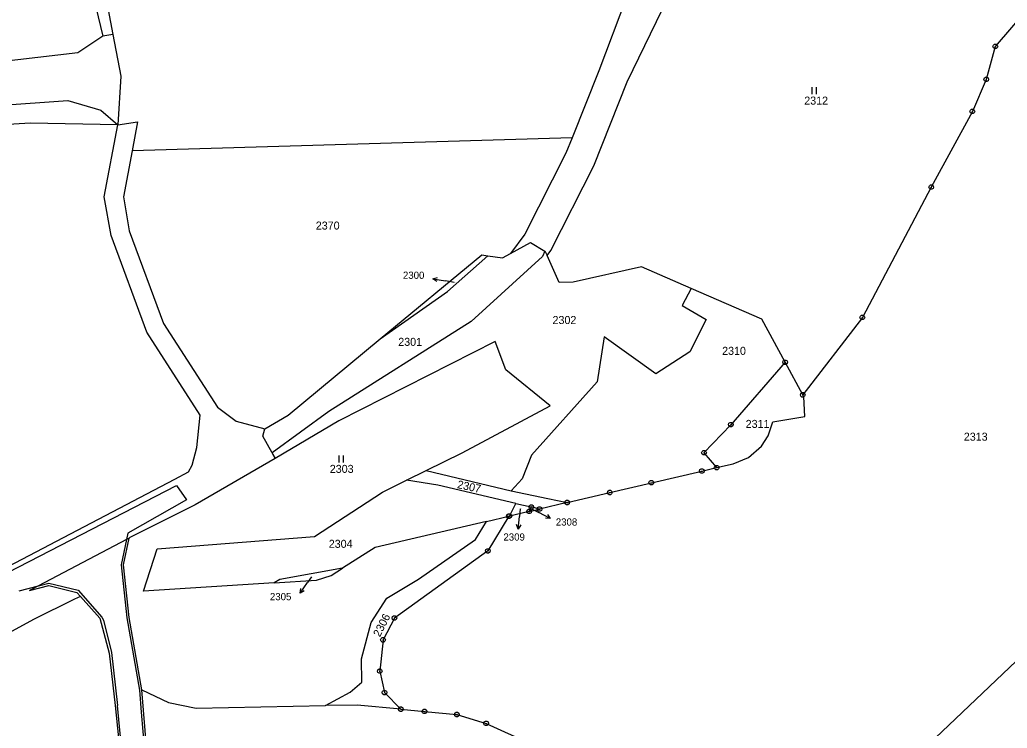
# Model space of a CAD drawing. Extents: x -609861 to -605046, y -1120287 to -1116307.
# Drawn here: x -606146.8 to -605937.2, y -1118298.1 to -1118147.6 of the extents above; entities that cross this region are included whole.
import ezdxf

# ---------------------------------------------------------------- set-up
doc = ezdxf.new("R2010")
doc.units = 0
for name, color, linetype in [('Vrstva 1', 7, 'Continuous'), ('Vrstva 2', 7, 'Continuous'), ('Vrstva 3', 7, 'Continuous'), ('Vrstva 4', 7, 'Continuous'), ('Vrstva 7', 7, 'Continuous'), ('Vrstva 8', 7, 'Continuous')]:
    doc.layers.add(name, color=color, linetype=linetype)

msp = doc.modelspace()

# ---------------------------------------------------------------- linework, layer by layer
at = {"layer": 'Vrstva 1'}
for p, q in [((-606012.29, -1118127.77), (-606023.89, -1118158.42)), ((-606017.83, -1118160.77), (-606004.03, -1118132.28)), ((-606129.97, -1118135.7), (-606127.09, -1118150.73)), ((-605931.83, -1118144.09), (-605939.69, -1118153.28)), ((-606127.09, -1118150.73), (-606129.21, -1118151.11)), ((-606127.09, -1118150.73), (-606125.38, -1118159.61)), ((-606129.21, -1118151.11), (-606134.5, -1118154.66)), ((-606134.5, -1118154.66), (-606198.32, -1118161.84)), ((-605939.69, -1118153.28), (-605941.61, -1118160.26)), ((-606023.89, -1118158.42), (-606029.56, -1118172.65)), ((-606125.38, -1118159.61), (-606126.04, -1118169.91)), ((-606024.94, -1118178.6), (-606017.83, -1118160.77)), ((-605941.61, -1118160.26), (-605944.56, -1118167.07)), ((-605944.56, -1118167.07), (-605953.29, -1118183.15)), ((-606144.61, -1118169.57), (-606184.8, -1118172.07)), ((-606126.04, -1118169.91), (-606144.61, -1118169.57)), ((-606126.04, -1118169.91), (-606121.85, -1118169.27)), ((-606121.85, -1118169.27), (-606123.01, -1118175.43)), ((-606128.92, -1118185.21), (-606126.04, -1118169.91)), ((-606029.56, -1118172.65), (-606123.01, -1118175.43)), ((-606029.56, -1118172.65), (-606030.86, -1118175.92)), ((-606123.01, -1118175.43), (-606124.85, -1118185.23)), ((-606030.86, -1118175.92), (-606039.63, -1118193.15)), ((-606034.08, -1118196.58), (-606024.94, -1118178.6)), ((-605953.29, -1118183.15), (-605967.92, -1118210.83)), ((-606127.47, -1118193.45), (-606128.92, -1118185.21)), ((-606124.85, -1118185.23), (-606123.59, -1118192.4)), ((-606123.59, -1118192.4), (-606116.29, -1118212.14)), ((-606119.89, -1118213.94), (-606127.47, -1118193.45)), ((-606039.63, -1118193.15), (-606042.63, -1118197.22)), ((-606042.63, -1118197.22), (-606038.4, -1118194.88)), ((-606038.4, -1118194.88), (-606035.36, -1118196.76)), ((-606035.36, -1118196.76), (-606035.81, -1118197.89)), ((-606035.36, -1118196.76), (-606035.26, -1118196.82)), ((-606035.26, -1118196.82), (-606034.88, -1118197.66)), ((-606034.88, -1118197.66), (-606034.08, -1118196.58)), ((-606070.28, -1118215.38), (-606048.72, -1118197.54)), ((-606056.01, -1118205.31), (-606047.45, -1118197.72)), ((-606035.81, -1118197.89), (-606050.99, -1118211.65)), ((-606048.72, -1118197.54), (-606047.45, -1118197.72)), ((-606047.45, -1118197.72), (-606044.32, -1118198.16)), ((-606044.32, -1118198.16), (-606042.63, -1118197.22)), ((-606032.3, -1118203.39), (-606034.88, -1118197.66)), ((-606014.85, -1118200.08), (-606029.36, -1118203.36)), ((-606004.31, -1118204.66), (-606014.85, -1118200.08)), ((-606029.36, -1118203.36), (-606032.3, -1118203.39)), ((-606070.28, -1118215.38), (-606056.01, -1118205.31)), ((-606004.31, -1118204.66), (-606006.19, -1118208.25)), ((-605989.25, -1118211.2), (-606004.31, -1118204.66)), ((-606006.19, -1118208.25), (-606001.11, -1118211.23)), ((-606050.99, -1118211.65), (-606081.19, -1118230.81)), ((-606001.11, -1118211.23), (-606004.58, -1118218.1)), ((-605984.31, -1118220.34), (-605989.25, -1118211.2)), ((-605967.92, -1118210.83), (-605980.58, -1118227.26)), ((-606116.29, -1118212.14), (-606104.88, -1118229.88)), ((-606108.53, -1118231.6), (-606119.89, -1118213.94)), ((-606089.86, -1118231.58), (-606070.28, -1118215.38)), ((-606045.92, -1118215.94), (-606079.11, -1118232.79)), ((-606043.6, -1118221.93), (-606045.92, -1118215.94)), ((-606022.72, -1118214.97), (-606024.25, -1118224.52)), ((-606011.75, -1118222.8), (-606022.72, -1118214.97)), ((-606004.58, -1118218.1), (-606011.75, -1118222.8)), ((-606034.21, -1118229.58), (-606043.6, -1118221.93)), ((-605984.31, -1118220.34), (-605995.85, -1118233.59)), ((-605980.58, -1118227.26), (-605984.31, -1118220.34)), ((-606024.25, -1118224.52), (-606038.2, -1118240.04)), ((-605980.34, -1118227.7), (-605980.58, -1118227.26)), ((-605980.17, -1118231.88), (-605980.34, -1118227.7)), ((-606104.88, -1118229.88), (-606100.88, -1118232.83)), ((-606052.91, -1118239.59), (-606034.21, -1118229.58)), ((-606109.22, -1118238.44), (-606108.53, -1118231.6)), ((-606094.78, -1118234.49), (-606089.86, -1118231.58)), ((-606081.19, -1118230.81), (-606093.28, -1118239.57)), ((-605986.96, -1118232.99), (-605980.17, -1118231.88)), ((-606100.88, -1118232.83), (-606094.78, -1118234.49)), ((-606095.25, -1118236.05), (-606094.78, -1118234.49)), ((-606079.11, -1118232.79), (-606092.61, -1118240.76)), ((-605995.85, -1118233.59), (-606001.55, -1118239.57)), ((-605987.92, -1118235.94), (-605986.96, -1118232.99)), ((-606093.28, -1118239.57), (-606095.25, -1118236.05)), ((-605989.35, -1118238.17), (-605987.92, -1118235.94)), ((-606110.25, -1118242.21), (-606109.22, -1118238.44)), ((-605992.1, -1118240.57), (-605989.35, -1118238.17)), ((-606092.61, -1118240.76), (-606109.63, -1118250.64)), ((-606093.28, -1118239.57), (-606093.1, -1118239.89)), ((-606093.1, -1118239.89), (-606092.61, -1118240.76)), ((-606060.58, -1118243.35), (-606052.91, -1118239.59)), ((-606038.2, -1118240.04), (-606040.13, -1118245.11)), ((-606001.55, -1118239.57), (-605998.86, -1118242.72)), ((-605995.37, -1118241.92), (-605992.1, -1118240.57)), ((-606111.04, -1118243.58), (-606110.25, -1118242.21)), ((-606002.01, -1118243.44), (-605998.86, -1118242.72)), ((-605998.86, -1118242.72), (-605995.37, -1118241.92)), ((-606149.3, -1118263.72), (-606113.9, -1118245.17)), ((-606113.9, -1118245.17), (-606111.04, -1118243.58)), ((-606064.71, -1118245.38), (-606060.58, -1118243.35)), ((-606060.58, -1118243.35), (-606042.52, -1118247.67)), ((-606040.13, -1118245.11), (-606042.52, -1118247.67)), ((-606069.85, -1118247.9), (-606064.71, -1118245.38)), ((-606058.05, -1118246.42), (-606064.71, -1118245.38)), ((-606041.48, -1118250.35), (-606058.05, -1118246.42)), ((-606084.27, -1118257.31), (-606069.85, -1118247.9)), ((-606042.52, -1118247.67), (-606034.7, -1118249.28)), ((-606034.7, -1118249.28), (-606030.59, -1118250.13)), ((-606030.59, -1118250.13), (-606021.56, -1118248.01)), ((-606109.63, -1118250.64), (-606123.47, -1118257.58)), ((-606042.88, -1118253), (-606041.48, -1118250.35)), ((-606041.48, -1118250.35), (-606038.22, -1118251.07)), ((-606038.22, -1118251.07), (-606038.67, -1118252.02)), ((-606038.67, -1118252.02), (-606036.49, -1118251.51)), ((-606036.49, -1118251.51), (-606038.22, -1118251.07)), ((-606030.59, -1118250.13), (-606036.49, -1118251.51)), ((-606047.75, -1118254.14), (-606042.99, -1118253.03)), ((-606042.99, -1118253.03), (-606047.45, -1118260.41)), ((-606042.99, -1118253.03), (-606042.88, -1118253)), ((-606038.67, -1118252.02), (-606042.88, -1118253)), ((-606047.75, -1118254.14), (-606071.39, -1118259.69)), ((-606050.06, -1118257.96), (-606047.75, -1118254.14)), ((-606124.83, -1118263.38), (-606123.64, -1118257.67)), ((-606123.64, -1118257.67), (-606124.21, -1118257.97)), ((-606123.47, -1118257.58), (-606123.64, -1118257.67)), ((-606117.65, -1118259.98), (-606084.27, -1118257.31)), ((-606124.21, -1118257.97), (-606142.87, -1118267.82)), ((-606120.59, -1118268.93), (-606117.65, -1118259.98)), ((-606071.39, -1118259.69), (-606078.28, -1118264.06)), ((-606062.2, -1118266.41), (-606050.06, -1118257.96)), ((-606047.45, -1118260.41), (-606067.29, -1118274.65)), ((-606123.64, -1118274.53), (-606124.83, -1118263.38)), ((-606078.28, -1118264.06), (-606091.63, -1118266.44)), ((-606080.75, -1118265.63), (-606078.28, -1118264.06)), ((-606083.84, -1118266.59), (-606080.75, -1118265.63)), ((-606144.8, -1118268.84), (-606140.66, -1118267.77)), ((-606142.87, -1118267.82), (-606144.8, -1118268.84)), ((-606140.66, -1118267.77), (-606134.72, -1118269.2)), ((-606092.82, -1118267.16), (-606120.59, -1118268.93)), ((-606091.63, -1118266.44), (-606092.82, -1118267.16)), ((-606092.82, -1118267.16), (-606083.84, -1118266.59)), ((-606068.88, -1118270.46), (-606062.2, -1118266.41)), ((-606133.92, -1118270.1), (-606135.24, -1118270.67)), ((-606134.72, -1118269.2), (-606133.92, -1118270.1)), ((-606133.92, -1118270.1), (-606129.84, -1118274.69)), ((-606072.22, -1118275.59), (-606068.88, -1118270.46)), ((-606135.24, -1118270.67), (-606143.96, -1118274.94)), ((-606129.84, -1118274.69), (-606127.86, -1118282.09)), ((-606120.91, -1118289.88), (-606123.64, -1118274.53)), ((-606067.29, -1118274.65), (-606069.7, -1118279.3)), ((-606143.96, -1118274.94), (-606159.21, -1118283.31)), ((-606074.26, -1118283.31), (-606072.22, -1118275.59)), ((-605927.43, -1118276.3), (-606006.94, -1118352.01)), ((-606069.7, -1118279.3), (-606070.4, -1118285.93)), ((-606127.86, -1118282.09), (-606126.61, -1118293.25)), ((-606074.23, -1118288.24), (-606074.26, -1118283.31)), ((-606070.4, -1118285.93), (-606069.38, -1118290.49)), ((-606076.71, -1118290.39), (-606074.23, -1118288.24)), ((-606119.29, -1118309.96), (-606120.91, -1118289.88)), ((-606120.91, -1118289.88), (-606115.24, -1118292.61)), ((-606081.91, -1118293.23), (-606076.71, -1118290.39)), ((-606069.38, -1118290.49), (-606065.91, -1118294.01)), ((-606126.61, -1118293.25), (-606123.29, -1118325.64)), ((-606115.24, -1118292.61), (-606109.39, -1118293.78)), ((-606109.39, -1118293.78), (-606081.91, -1118293.23)), ((-606075.2, -1118293.13), (-606081.91, -1118293.23)), ((-606065.91, -1118294.01), (-606075.2, -1118293.13)), ((-606065.91, -1118294.01), (-606060.91, -1118294.49)), ((-606060.91, -1118294.49), (-606054.03, -1118295.14)), ((-606054.03, -1118295.14), (-606047.81, -1118297.03)), ((-606047.81, -1118297.03), (-606038.57, -1118301.21))]:
    msp.add_line(p, q, dxfattribs=at)
msp.add_lwpolyline([(-606021.56, -1118248.01), (-606012.73, -1118245.92), (-606002.01, -1118243.44)], dxfattribs=at)
at = {"layer": 'Vrstva 3'}
for p, q in [((-605978.67, -1118161.92), (-605978.67, -1118163.42)), ((-605977.67, -1118163.42), (-605977.67, -1118161.92)), ((-606079.08, -1118240.13), (-606079.08, -1118241.63)), ((-606078.08, -1118241.63), (-606078.08, -1118240.13))]:
    msp.add_line(p, q, dxfattribs=at)
at = {"layer": 'Vrstva 4'}
for p, q in [((-606134.55, -1118128.96), (-606129.21, -1118151.11)), ((-606197.04, -1118169.06), (-606136.66, -1118164.73)), ((-606136.66, -1118164.73), (-606129.64, -1118166.78)), ((-606129.64, -1118166.78), (-606126.04, -1118169.91)), ((-606162.83, -1118271.87), (-606113.58, -1118246.5)), ((-606113.58, -1118246.5), (-606111.45, -1118249.53)), ((-606111.45, -1118249.53), (-606123.93, -1118256.6)), ((-606123.93, -1118256.6), (-606124.21, -1118257.97)), ((-606124.21, -1118257.97), (-606125.33, -1118263.35)), ((-606125.33, -1118263.35), (-606124.13, -1118274.6)), ((-606147, -1118268.89), (-606142.87, -1118267.82)), ((-606142.87, -1118267.82), (-606140.66, -1118267.25)), ((-606140.66, -1118267.25), (-606134.45, -1118268.75)), ((-606134.45, -1118268.75), (-606129.39, -1118274.45)), ((-606129.39, -1118274.45), (-606129.1, -1118275.12)), ((-606124.13, -1118274.6), (-606121.41, -1118289.94)), ((-606129.1, -1118275.12), (-606127.37, -1118282)), ((-606127.37, -1118282), (-606126.11, -1118293.2)), ((-606121.41, -1118289.94), (-606121.04, -1118294.64)), ((-606117.71, -1118376.58), (-606126.11, -1118293.2)), ((-606121.04, -1118294.64), (-606118.45, -1118325.38))]:
    msp.add_line(p, q, dxfattribs=at)
at = {"layer": 'Vrstva 7'}
for p, q in [((-606059.113, -1118202.627), (-606056.45, -1118203.07)), ((-606054.58, -1118203.38), (-606056.45, -1118203.07)), ((-606040.6, -1118251.46), (-606040.75, -1118253.06)), ((-606038.04, -1118251.51), (-606036.62, -1118252.25)), ((-606041.013, -1118255.747), (-606040.75, -1118253.06)), ((-606034.226, -1118253.498), (-606036.62, -1118252.25)), ((-606084.9, -1118265.87), (-606085.78, -1118267.13)), ((-606087.328, -1118269.342), (-606085.78, -1118267.13))]:
    msp.add_line(p, q, dxfattribs=at)
for points in [[(-606058.299, -1118203.219), (-606059.113, -1118202.627), (-606058.152, -1118202.331)], [(-606034.816, -1118252.683), (-606034.226, -1118253.498), (-606035.232, -1118253.481)], [(-606040.478, -1118254.895), (-606041.013, -1118255.747), (-606041.373, -1118254.808)], [(-606086.443, -1118268.863), (-606087.328, -1118269.342), (-606087.181, -1118268.347)]]:
    msp.add_lwpolyline(points, dxfattribs=at)
at = {"layer": 'Vrstva 8'}
for p, q in [((-605939.81, -1118153.28), (-605939.57, -1118153.28)), ((-605941.73, -1118160.26), (-605941.49, -1118160.26)), ((-605944.68, -1118167.07), (-605944.44, -1118167.07)), ((-605953.41, -1118183.15), (-605953.17, -1118183.15)), ((-605968.04, -1118210.83), (-605967.8, -1118210.83)), ((-605984.43, -1118220.34), (-605984.19, -1118220.34)), ((-605980.7, -1118227.26), (-605980.46, -1118227.26)), ((-605995.97, -1118233.59), (-605995.73, -1118233.59)), ((-606001.67, -1118239.57), (-606001.43, -1118239.57)), ((-605998.98, -1118242.72), (-605998.74, -1118242.72)), ((-606002.13, -1118243.44), (-606001.89, -1118243.44)), ((-606012.85, -1118245.92), (-606012.61, -1118245.92)), ((-606021.68, -1118248.01), (-606021.44, -1118248.01)), ((-606038.34, -1118251.07), (-606038.1, -1118251.07)), ((-606036.61, -1118251.51), (-606036.37, -1118251.51)), ((-606030.71, -1118250.13), (-606030.47, -1118250.13)), ((-606043.11, -1118253.03), (-606042.87, -1118253.03)), ((-606043, -1118253), (-606042.76, -1118253)), ((-606038.79, -1118252.02), (-606038.55, -1118252.02)), ((-606047.57, -1118260.41), (-606047.33, -1118260.41)), ((-606067.41, -1118274.65), (-606067.17, -1118274.65)), ((-606069.82, -1118279.3), (-606069.58, -1118279.3)), ((-606070.52, -1118285.93), (-606070.28, -1118285.93)), ((-606069.5, -1118290.49), (-606069.26, -1118290.49)), ((-606066.03, -1118294.01), (-606065.79, -1118294.01)), ((-606061.03, -1118294.49), (-606060.79, -1118294.49)), ((-606054.15, -1118295.14), (-606053.91, -1118295.14)), ((-606047.93, -1118297.03), (-606047.69, -1118297.03))]:
    msp.add_line(p, q, dxfattribs=at)
for points in [[(-605939.54, -1118152.8), (-605939.29, -1118152.98), (-605939.19, -1118153.27), (-605939.29, -1118153.56), (-605939.54, -1118153.74), (-605939.85, -1118153.74), (-605940.1, -1118153.56), (-605940.2, -1118153.27), (-605940.1, -1118152.98), (-605939.85, -1118152.8)], [(-605941.46, -1118159.78), (-605941.21, -1118159.96), (-605941.11, -1118160.25), (-605941.21, -1118160.54), (-605941.46, -1118160.72), (-605941.77, -1118160.72), (-605942.02, -1118160.54), (-605942.12, -1118160.25), (-605942.02, -1118159.96), (-605941.77, -1118159.78)], [(-605944.41, -1118166.59), (-605944.16, -1118166.77), (-605944.06, -1118167.06), (-605944.16, -1118167.35), (-605944.41, -1118167.53), (-605944.72, -1118167.53), (-605944.97, -1118167.35), (-605945.07, -1118167.06), (-605944.97, -1118166.77), (-605944.72, -1118166.59)], [(-605953.14, -1118182.67), (-605952.89, -1118182.85), (-605952.79, -1118183.14), (-605952.89, -1118183.43), (-605953.14, -1118183.61), (-605953.45, -1118183.61), (-605953.7, -1118183.43), (-605953.8, -1118183.14), (-605953.7, -1118182.85), (-605953.45, -1118182.67)], [(-605967.77, -1118210.35), (-605967.52, -1118210.53), (-605967.42, -1118210.82), (-605967.52, -1118211.11), (-605967.77, -1118211.29), (-605968.08, -1118211.29), (-605968.33, -1118211.11), (-605968.43, -1118210.82), (-605968.33, -1118210.53), (-605968.08, -1118210.35)], [(-605984.16, -1118219.86), (-605983.91, -1118220.04), (-605983.81, -1118220.33), (-605983.91, -1118220.62), (-605984.16, -1118220.8), (-605984.47, -1118220.8), (-605984.72, -1118220.62), (-605984.82, -1118220.33), (-605984.72, -1118220.04), (-605984.47, -1118219.86)], [(-605980.43, -1118226.78), (-605980.18, -1118226.96), (-605980.08, -1118227.25), (-605980.18, -1118227.54), (-605980.43, -1118227.72), (-605980.74, -1118227.72), (-605980.99, -1118227.54), (-605981.09, -1118227.25), (-605980.99, -1118226.96), (-605980.74, -1118226.78)], [(-605995.7, -1118233.11), (-605995.45, -1118233.29), (-605995.35, -1118233.58), (-605995.45, -1118233.87), (-605995.7, -1118234.05), (-605996.01, -1118234.05), (-605996.26, -1118233.87), (-605996.36, -1118233.58), (-605996.26, -1118233.29), (-605996.01, -1118233.11)], [(-606001.4, -1118239.09), (-606001.15, -1118239.27), (-606001.05, -1118239.56), (-606001.15, -1118239.85), (-606001.4, -1118240.03), (-606001.71, -1118240.03), (-606001.96, -1118239.85), (-606002.06, -1118239.56), (-606001.96, -1118239.27), (-606001.71, -1118239.09)], [(-606001.86, -1118242.96), (-606001.61, -1118243.14), (-606001.51, -1118243.43), (-606001.61, -1118243.72), (-606001.86, -1118243.9), (-606002.17, -1118243.9), (-606002.42, -1118243.72), (-606002.52, -1118243.43), (-606002.42, -1118243.14), (-606002.17, -1118242.96)], [(-605998.71, -1118242.24), (-605998.46, -1118242.42), (-605998.36, -1118242.71), (-605998.46, -1118243), (-605998.71, -1118243.18), (-605999.02, -1118243.18), (-605999.27, -1118243), (-605999.37, -1118242.71), (-605999.27, -1118242.42), (-605999.02, -1118242.24)], [(-606012.58, -1118245.44), (-606012.33, -1118245.62), (-606012.23, -1118245.91), (-606012.33, -1118246.2), (-606012.58, -1118246.38), (-606012.89, -1118246.38), (-606013.14, -1118246.2), (-606013.24, -1118245.91), (-606013.14, -1118245.62), (-606012.89, -1118245.44)], [(-606021.41, -1118247.53), (-606021.16, -1118247.71), (-606021.06, -1118248), (-606021.16, -1118248.29), (-606021.41, -1118248.47), (-606021.72, -1118248.47), (-606021.97, -1118248.29), (-606022.07, -1118248), (-606021.97, -1118247.71), (-606021.72, -1118247.53)], [(-606038.52, -1118251.54), (-606038.27, -1118251.72), (-606038.17, -1118252.01), (-606038.27, -1118252.3), (-606038.52, -1118252.48), (-606038.83, -1118252.48), (-606039.08, -1118252.3), (-606039.18, -1118252.01), (-606039.08, -1118251.72), (-606038.83, -1118251.54)], [(-606038.07, -1118250.59), (-606037.82, -1118250.77), (-606037.72, -1118251.06), (-606037.82, -1118251.35), (-606038.07, -1118251.53), (-606038.38, -1118251.53), (-606038.63, -1118251.35), (-606038.73, -1118251.06), (-606038.63, -1118250.77), (-606038.38, -1118250.59)], [(-606036.34, -1118251.03), (-606036.09, -1118251.21), (-606035.99, -1118251.5), (-606036.09, -1118251.79), (-606036.34, -1118251.97), (-606036.65, -1118251.97), (-606036.9, -1118251.79), (-606037, -1118251.5), (-606036.9, -1118251.21), (-606036.65, -1118251.03)], [(-606030.44, -1118249.65), (-606030.19, -1118249.83), (-606030.09, -1118250.12), (-606030.19, -1118250.41), (-606030.44, -1118250.59), (-606030.75, -1118250.59), (-606031, -1118250.41), (-606031.1, -1118250.12), (-606031, -1118249.83), (-606030.75, -1118249.65)], [(-606042.84, -1118252.55), (-606042.59, -1118252.73), (-606042.49, -1118253.02), (-606042.59, -1118253.31), (-606042.84, -1118253.49), (-606043.15, -1118253.49), (-606043.4, -1118253.31), (-606043.5, -1118253.02), (-606043.4, -1118252.73), (-606043.15, -1118252.55)], [(-606042.73, -1118252.52), (-606042.48, -1118252.7), (-606042.38, -1118252.99), (-606042.48, -1118253.28), (-606042.73, -1118253.46), (-606043.04, -1118253.46), (-606043.29, -1118253.28), (-606043.39, -1118252.99), (-606043.29, -1118252.7), (-606043.04, -1118252.52)], [(-606047.3, -1118259.93), (-606047.05, -1118260.11), (-606046.95, -1118260.4), (-606047.05, -1118260.69), (-606047.3, -1118260.87), (-606047.61, -1118260.87), (-606047.86, -1118260.69), (-606047.96, -1118260.4), (-606047.86, -1118260.11), (-606047.61, -1118259.93)], [(-606067.14, -1118274.17), (-606066.89, -1118274.35), (-606066.79, -1118274.64), (-606066.89, -1118274.93), (-606067.14, -1118275.11), (-606067.45, -1118275.11), (-606067.7, -1118274.93), (-606067.8, -1118274.64), (-606067.7, -1118274.35), (-606067.45, -1118274.17)], [(-606069.55, -1118278.82), (-606069.3, -1118279), (-606069.2, -1118279.29), (-606069.3, -1118279.58), (-606069.55, -1118279.76), (-606069.86, -1118279.76), (-606070.11, -1118279.58), (-606070.21, -1118279.29), (-606070.11, -1118279), (-606069.86, -1118278.82)], [(-606070.25, -1118285.45), (-606070, -1118285.63), (-606069.9, -1118285.92), (-606070, -1118286.21), (-606070.25, -1118286.39), (-606070.56, -1118286.39), (-606070.81, -1118286.21), (-606070.91, -1118285.92), (-606070.81, -1118285.63), (-606070.56, -1118285.45)], [(-606069.23, -1118290.01), (-606068.98, -1118290.19), (-606068.88, -1118290.48), (-606068.98, -1118290.77), (-606069.23, -1118290.95), (-606069.54, -1118290.95), (-606069.79, -1118290.77), (-606069.89, -1118290.48), (-606069.79, -1118290.19), (-606069.54, -1118290.01)], [(-606065.76, -1118293.53), (-606065.51, -1118293.71), (-606065.41, -1118294), (-606065.51, -1118294.29), (-606065.76, -1118294.47), (-606066.07, -1118294.47), (-606066.32, -1118294.29), (-606066.42, -1118294), (-606066.32, -1118293.71), (-606066.07, -1118293.53)], [(-606060.76, -1118294.01), (-606060.51, -1118294.19), (-606060.41, -1118294.48), (-606060.51, -1118294.77), (-606060.76, -1118294.95), (-606061.07, -1118294.95), (-606061.32, -1118294.77), (-606061.42, -1118294.48), (-606061.32, -1118294.19), (-606061.07, -1118294.01)], [(-606053.88, -1118294.66), (-606053.63, -1118294.84), (-606053.53, -1118295.13), (-606053.63, -1118295.42), (-606053.88, -1118295.6), (-606054.19, -1118295.6), (-606054.44, -1118295.42), (-606054.54, -1118295.13), (-606054.44, -1118294.84), (-606054.19, -1118294.66)], [(-606047.66, -1118296.55), (-606047.41, -1118296.73), (-606047.31, -1118297.02), (-606047.41, -1118297.31), (-606047.66, -1118297.49), (-606047.97, -1118297.49), (-606048.22, -1118297.31), (-606048.32, -1118297.02), (-606048.22, -1118296.73), (-606047.97, -1118296.55)]]:
    msp.add_lwpolyline(points, close=True, dxfattribs=at)

# ---------------------------------------------------------------- texts
at = {"layer": 'Vrstva 2'}
for s, height, p in [('2312', 1.7, (-605980.263, -1118165.62)), ('2370', 1.7, (-606083.983, -1118192.16)), ('2300', 0.1, (-606054.566, -1118203.38)), ('2302', 1.7, (-606033.713, -1118212.22)), ('2301', 1.7, (-606066.473, -1118216.85)), ('2310', 1.7, (-605997.703, -1118218.76)), ('2311', 1.7, (-605992.703, -1118234.28)), ('2313', 1.7, (-605946.383, -1118236.99)), ('2303', 1.7, (-606081.013, -1118243.83)), ('2309', 0.1, (-606040.586, -1118251.46)), ('2308', 0.1, (-606038.026, -1118251.51)), ('2304', 1.7, (-606081.233, -1118259.74)), ('2305', 0.1, (-606084.886, -1118265.87))]:
    msp.add_text(s, height=height, dxfattribs=at).set_placement(p)
for s, rotation, p in [('2307', 347.84268, (-606054.058, -1118247.04)), ('2306', 62.91077, (-606070.392, -1118278.799))]:
    msp.add_text(s, height=1.7, rotation=rotation, dxfattribs=at).set_placement(p)
at = {"layer": 'Vrstva 7'}
for s, p in [('2300', (-606065.478, -1118202.62)), ('2308', (-606033.016, -1118255.02)), ('2309', (-606044.14, -1118258.21)), ('2305', (-606093.724, -1118270.87))]:
    msp.add_text(s, height=1.53, dxfattribs=at).set_placement(p)

doc.saveas('drawing.dxf')
